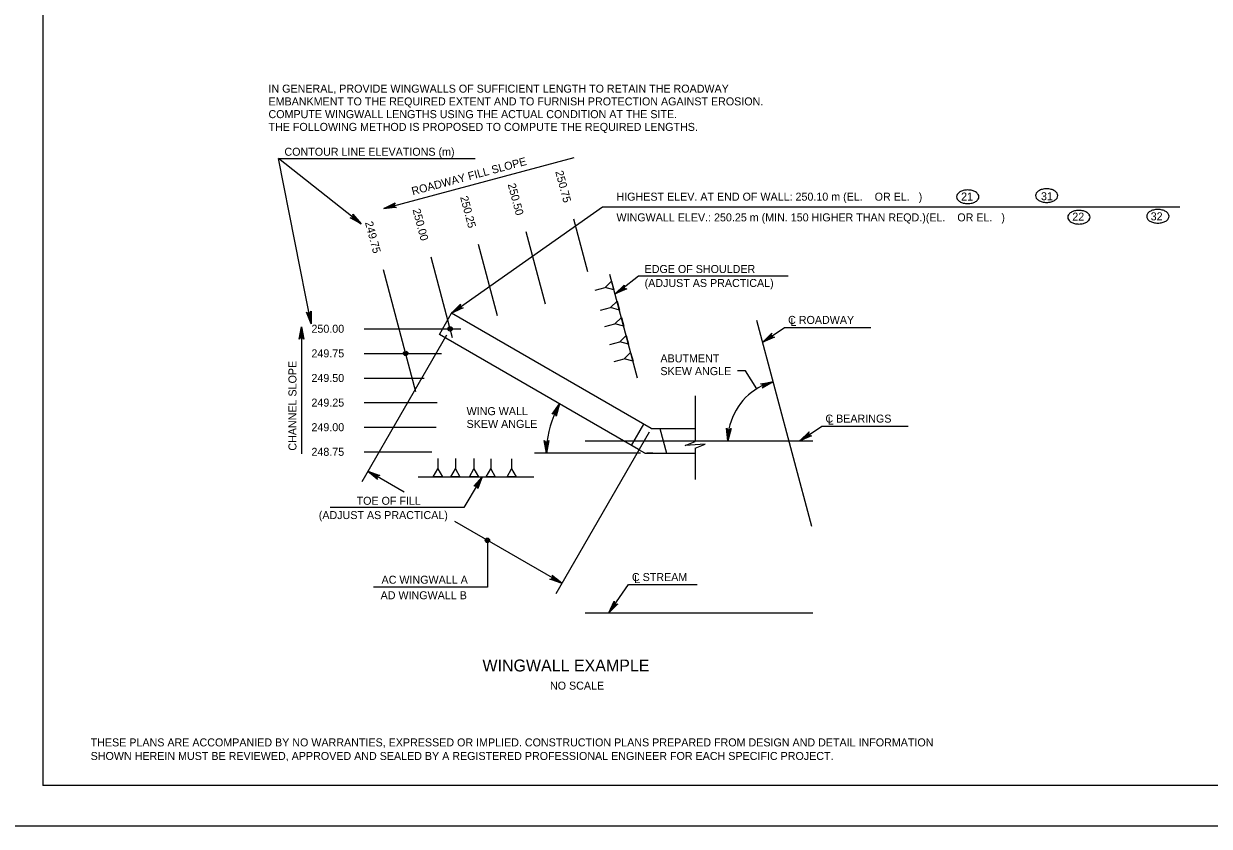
# Model space of a CAD drawing. Extents: x -5022 to -159, y 1126 to 7226.
# Drawn here: x -2125.3 to -1680.9, y 1125.8 to 1426.6 of the extents above; entities that cross this region are included whole.
import ezdxf

# ---------------------------------------------------------------- set-up
doc = ezdxf.new("R2010")
doc.units = 0
for name, color, linetype in [('2', 7, 'Continuous'), ('3', 7, 'Continuous'), ('4', 7, 'Continuous'), ('5', 7, 'Continuous'), ('6', 7, 'Continuous'), ('PLT-BNDY', 7, 'Continuous')]:
    doc.layers.add(name, color=color, linetype=linetype)

msp = doc.modelspace()

# ---------------------------------------------------------------- linework, layer by layer
at = {"layer": '2'}
for p, q in [((-2118.13, 1705.14), (-2118.13, 1141.14)), ((-1913.84, 1333.59), (-1919.11, 1353.36)), ((-1929.72, 1321.5), (-1936.94, 1348.6)), ((-1947.66, 1317.15), (-1954.77, 1343.85)), ((-1964.55, 1308.86), (-1972.61, 1339.1)), ((-1978.26, 1288.66), (-1990.44, 1334.34)), ((-1895.2, 1293.72), (-1905.59, 1332.68)), ((-1911.05, 1326.76), (-1907.33, 1327.75)), ((-1909.04, 1319.21), (-1905.32, 1320.21)), ((-1997.7, 1312.28), (-1961.4, 1312.28)), ((-1907.41, 1313.11), (-1903.69, 1314.1)), ((-1905.62, 1306.4), (-1901.9, 1307.39)), ((-1997.7, 1303.05), (-1968.69, 1303.05)), ((-1903.92, 1300.04), (-1900.21, 1301.03)), ((-1997.7, 1293.82), (-1975.17, 1293.82)), ((-1997.7, 1284.6), (-1970.31, 1284.6)), ((-1997.7, 1275.37), (-1970.72, 1275.37)), ((-1997.7, 1266.14), (-1972.34, 1266.14)), ((-1970.05, 1263.63), (-1970.05, 1259.78)), ((-1963.46, 1263.62), (-1963.47, 1259.77)), ((-1956.52, 1263.61), (-1956.53, 1259.77)), ((-1950.2, 1263.6), (-1950.21, 1259.76)), ((-1942.39, 1263.59), (-1942.4, 1259.75)), ((-1977.38, 1256.83), (-1934.13, 1256.83)), ((-1332.13, 1141.14), (-2118.13, 1141.14))]:
    msp.add_line(p, q, dxfattribs=at)
for points in [[(-1904.92, 1330.16), (-1904.04, 1326.87), (-1907.33, 1327.75)], [(-1902.9, 1322.61), (-1902.03, 1319.32), (-1905.32, 1320.21)], [(-1901.28, 1316.51), (-1900.4, 1313.21), (-1903.69, 1314.1)], [(-1899.49, 1309.8), (-1898.61, 1306.5), (-1901.9, 1307.39)], [(-1897.79, 1303.44), (-1896.91, 1300.14), (-1900.21, 1301.03)], [(-1968.35, 1256.83), (-1971.76, 1256.83), (-1970.05, 1259.78)], [(-1961.77, 1256.82), (-1965.18, 1256.82), (-1963.47, 1259.77)], [(-1954.82, 1256.81), (-1958.23, 1256.82), (-1956.53, 1259.77)], [(-1948.51, 1256.8), (-1951.92, 1256.81), (-1950.21, 1259.76)], [(-1940.69, 1256.79), (-1944.11, 1256.8), (-1942.4, 1259.75)]]:
    msp.add_lwpolyline(points, close=True, dxfattribs=at)
at = {"layer": '3'}
for p, q in [((-2029.79, 1376.14), (-1956.11, 1376.14)), ((-1908.35, 1358.06), (-1905.35, 1358.06)), ((-1905.35, 1358.06), (-1691.97, 1358.06)), ((-1901.26, 1327.19), (-1894.81, 1332.19)), ((-1894.81, 1332.19), (-1838.71, 1332.19)), ((-1845.84, 1308.93), (-1840.1, 1312.77)), ((-1840.1, 1312.77), (-1807.8, 1312.77)), ((-1966.85, 1309.86), (-1998.54, 1254.98)), ((-1854.77, 1296.53), (-1857.77, 1296.53)), ((-1850.56, 1289.75), (-1854.77, 1296.53)), ((-1831.88, 1271.94), (-1826.13, 1275.78)), ((-1826.13, 1275.78), (-1793.83, 1275.78)), ((-1890.84, 1273.56), (-1925.81, 1212.99)), ((-1894.07, 1265.68), (-1933.8, 1265.68)), ((-1982.7, 1251.03), (-1993.69, 1257.37)), ((-1954.96, 1254.26), (-1960.34, 1245.3)), ((-1963.34, 1245.3), (-2010.45, 1245.3)), ((-1960.34, 1245.3), (-1963.34, 1245.3)), ((-1926.16, 1218.38), (-1963.72, 1240.07)), ((-1951.48, 1233), (-1951.48, 1215.49)), ((-1951.48, 1215.49), (-1994.14, 1215.49)), ((-1904.22, 1208.29), (-1898.63, 1216.38)), ((-1898.63, 1216.38), (-1872.92, 1216.38))]:
    msp.add_line(p, q, dxfattribs=at)
for points in [[(-2017.52, 1314.16), (-2029.79, 1376.14)], [(-1998.77, 1351.61), (-2029.79, 1376.14)], [(-1990.33, 1357.42), (-1919, 1376.44)], [(-1990.33, 1357.42), (-1986.05, 1359.47), (-1986.33, 1359.14), (-1986.43, 1358.79), (-1986.4, 1358.47), (-1986.27, 1358.18), (-1986.01, 1357.93), (-1985.6, 1357.78), (-1990.33, 1357.42), (-1986.01, 1357.93), (-1986.27, 1358.18), (-1990.33, 1357.42), (-1986.4, 1358.47), (-1986.43, 1358.79), (-1990.33, 1357.42), (-1986.33, 1359.14)], [(-1964.87, 1318.1), (-1908.35, 1358.06)], [(-1998.77, 1351.61), (-2002.97, 1353.82), (-2002.53, 1353.79), (-2002.19, 1353.92), (-2001.96, 1354.13), (-2001.81, 1354.41), (-2001.76, 1354.77), (-2001.88, 1355.19), (-1998.77, 1351.61), (-2001.76, 1354.77), (-2001.81, 1354.41), (-1998.77, 1351.61), (-2001.96, 1354.13), (-2002.19, 1353.92), (-1998.77, 1351.61), (-2002.53, 1353.79)], [(-1903.63, 1325.34), (-1900.24, 1328.66), (-1900.4, 1328.25), (-1900.39, 1327.89), (-1900.25, 1327.6), (-1900.04, 1327.37), (-1899.71, 1327.21), (-1899.27, 1327.21), (-1903.63, 1325.34), (-1899.71, 1327.21), (-1900.04, 1327.37), (-1903.63, 1325.34), (-1900.25, 1327.6), (-1900.39, 1327.89), (-1903.63, 1325.34), (-1900.4, 1328.25)], [(-1964.87, 1318.1), (-1961.57, 1321.51), (-1961.72, 1321.1), (-1961.69, 1320.73), (-1961.55, 1320.45), (-1961.33, 1320.22), (-1961, 1320.07), (-1960.56, 1320.08), (-1964.87, 1318.1), (-1961, 1320.07), (-1961.33, 1320.22), (-1964.87, 1318.1), (-1961.55, 1320.45), (-1961.69, 1320.73), (-1964.87, 1318.1), (-1961.72, 1321.1)], [(-2017.52, 1314.16), (-2019.28, 1318.57), (-2018.96, 1318.26), (-2018.62, 1318.14), (-2018.31, 1318.15), (-2018.01, 1318.26), (-2017.74, 1318.51), (-2017.56, 1318.91), (-2017.52, 1314.16), (-2017.74, 1318.51), (-2018.01, 1318.26), (-2017.52, 1314.16), (-2018.31, 1318.15), (-2018.62, 1318.14), (-2017.52, 1314.16), (-2018.96, 1318.26)], [(-2021.19, 1313.06), (-2020.32, 1308.4), (-2020.57, 1308.76), (-2020.88, 1308.94), (-2021.19, 1309), (-2021.51, 1308.94), (-2021.82, 1308.76), (-2022.07, 1308.4), (-2021.19, 1313.06), (-2021.82, 1308.76), (-2021.51, 1308.94), (-2021.19, 1313.06), (-2021.19, 1309), (-2020.88, 1308.94), (-2021.19, 1313.06), (-2020.57, 1308.76)], [(-2021.19, 1313.06), (-2021.19, 1265.38)], [(-1848.3, 1307.29), (-1844.91, 1310.61), (-1845.07, 1310.2), (-1845.05, 1309.84), (-1844.92, 1309.55), (-1844.71, 1309.32), (-1844.38, 1309.16), (-1843.94, 1309.15), (-1848.3, 1307.29), (-1844.38, 1309.16), (-1844.71, 1309.32), (-1848.3, 1307.29), (-1844.92, 1309.55), (-1845.05, 1309.84), (-1848.3, 1307.29), (-1845.07, 1310.2)], [(-1844.41, 1292.42), (-1848.47, 1289.97), (-1848.22, 1290.33), (-1848.16, 1290.69), (-1848.22, 1291), (-1848.38, 1291.27), (-1848.66, 1291.5), (-1849.08, 1291.61), (-1844.41, 1292.42), (-1848.66, 1291.5), (-1848.38, 1291.27), (-1844.41, 1292.42), (-1848.22, 1291), (-1848.16, 1290.69), (-1844.41, 1292.42), (-1848.22, 1290.33)], [(-1924.44, 1284.1), (-1925.65, 1279.52), (-1925.72, 1279.95), (-1925.92, 1280.25), (-1926.18, 1280.43), (-1926.48, 1280.52), (-1926.85, 1280.49), (-1927.22, 1280.27), (-1924.44, 1284.1), (-1926.85, 1280.49), (-1926.48, 1280.52), (-1924.44, 1284.1), (-1926.18, 1280.43), (-1925.92, 1280.25), (-1924.44, 1284.1), (-1925.72, 1279.95)], [(-1861.39, 1270.3), (-1861.82, 1275.02), (-1861.6, 1274.64), (-1861.31, 1274.43), (-1861, 1274.34), (-1860.69, 1274.37), (-1860.36, 1274.52), (-1860.08, 1274.86), (-1861.39, 1270.3), (-1860.36, 1274.52), (-1860.69, 1274.37), (-1861.39, 1270.3), (-1861, 1274.34), (-1861.31, 1274.43), (-1861.39, 1270.3), (-1861.6, 1274.64)], [(-1834.33, 1270.3), (-1830.94, 1273.61), (-1831.1, 1273.21), (-1831.08, 1272.84), (-1830.95, 1272.56), (-1830.73, 1272.33), (-1830.41, 1272.17), (-1829.97, 1272.16), (-1834.33, 1270.3), (-1830.41, 1272.17), (-1830.73, 1272.33), (-1834.33, 1270.3), (-1830.95, 1272.56), (-1831.08, 1272.84), (-1834.33, 1270.3), (-1831.1, 1273.21)], [(-1929.37, 1265.68), (-1930.25, 1270.35), (-1930, 1269.99), (-1929.68, 1269.8), (-1929.37, 1269.75), (-1929.06, 1269.8), (-1928.75, 1269.99), (-1928.5, 1270.35), (-1929.37, 1265.68), (-1928.75, 1269.99), (-1929.06, 1269.8), (-1929.37, 1265.68), (-1929.37, 1269.75), (-1929.68, 1269.8), (-1929.37, 1265.68), (-1930, 1269.99)], [(-1996.29, 1258.87), (-1991.82, 1257.3), (-1992.25, 1257.27), (-1992.57, 1257.09), (-1992.77, 1256.84), (-1992.88, 1256.55), (-1992.88, 1256.18), (-1992.69, 1255.79), (-1996.29, 1258.87), (-1992.88, 1256.18), (-1992.88, 1256.55), (-1996.29, 1258.87), (-1992.77, 1256.84), (-1992.57, 1257.09), (-1996.29, 1258.87), (-1992.25, 1257.27)], [(-1953.41, 1256.83), (-1955.06, 1252.38), (-1955.09, 1252.82), (-1955.27, 1253.14), (-1955.5, 1253.35), (-1955.8, 1253.46), (-1956.16, 1253.46), (-1956.56, 1253.29), (-1953.41, 1256.83), (-1956.16, 1253.46), (-1955.8, 1253.46), (-1953.41, 1256.83), (-1955.5, 1253.35), (-1955.27, 1253.14), (-1953.41, 1256.83), (-1955.09, 1252.82)], [(-1923.56, 1216.88), (-1928.04, 1218.46), (-1927.6, 1218.49), (-1927.28, 1218.67), (-1927.08, 1218.92), (-1926.97, 1219.21), (-1926.97, 1219.58), (-1927.16, 1219.97), (-1923.56, 1216.88), (-1926.97, 1219.58), (-1926.97, 1219.21), (-1923.56, 1216.88), (-1927.08, 1218.92), (-1927.28, 1218.67), (-1923.56, 1216.88), (-1927.6, 1218.49)], [(-1905.92, 1205.82), (-1904, 1210.15), (-1903.99, 1209.71), (-1903.84, 1209.38), (-1903.62, 1209.16), (-1903.33, 1209.03), (-1902.97, 1209), (-1902.56, 1209.16), (-1905.92, 1205.82), (-1902.97, 1209), (-1903.33, 1209.03), (-1905.92, 1205.82), (-1903.62, 1209.16), (-1903.84, 1209.38), (-1905.92, 1205.82), (-1903.99, 1209.71)]]:
    msp.add_lwpolyline(points, dxfattribs=at)
for points in [[(-1990.33, 1357.42), (-1987.36, 1357.95), (-1987.49, 1358.44)], [(-1998.77, 1351.61), (-2000.97, 1353.67), (-2001.28, 1353.28)], [(-1964.87, 1318.1), (-1962.28, 1319.63), (-1962.56, 1320.04)], [(-2017.52, 1314.16), (-2017.85, 1317.16), (-2018.34, 1317.06)], [(-2021.19, 1313.06), (-2021.44, 1310.06), (-2020.94, 1310.06)], [(-1846.12, 1309.34), (-1845.57, 1308.52), (-1848.3, 1307.29)], [(-1847.05, 1291.01), (-1847.37, 1291.94), (-1844.41, 1292.42)], [(-1926.24, 1281.72), (-1925.37, 1281.26), (-1924.44, 1284.1)], [(-1861.68, 1273.28), (-1860.7, 1273.21), (-1861.39, 1270.3)], [(-1832.15, 1272.35), (-1831.6, 1271.53), (-1834.33, 1270.3)], [(-1928.76, 1268.62), (-1929.74, 1268.65), (-1929.37, 1265.68)], [(-1993.44, 1257.81), (-1993.94, 1256.94), (-1996.29, 1258.87)], [(-1955.39, 1254.52), (-1954.53, 1254), (-1953.41, 1256.83)], [(-1925.91, 1218.82), (-1926.41, 1217.95), (-1923.56, 1216.88)], [(-1903.81, 1208), (-1904.63, 1208.57), (-1905.92, 1205.82)]]:
    msp.add_lwpolyline(points, close=True, dxfattribs=at)
for radius in [0.833, 0.417]:
    msp.add_circle((-1951.48, 1233), radius, dxfattribs=at)
for centre, radius, start, end in [((-1772, 1359.6), 4.65, 104.2049, 121.4296), ((-1771.46, 1357.5), 6.82, 90, 104.2049), ((-1771.46, 1357.5), 6.82, 75.7951, 90), ((-1770.93, 1359.6), 4.65, 58.5704, 75.7951), ((-1742.41, 1360.04), 4.65, 104.2049, 121.4296), ((-1741.87, 1357.94), 6.82, 90, 104.2049), ((-1741.87, 1357.94), 6.82, 75.7951, 90), ((-1741.34, 1360.04), 4.65, 58.5704, 75.7951), ((-1774.04, 1361.76), 1.61, 145.8704, 180), ((-1774.04, 1361.76), 1.61, 180, 214.1296), ((-1772.81, 1360.93), 3.1, 121.4296, 145.8704), ((-1772.81, 1362.6), 3.1, 214.1296, 238.5704), ((-1772, 1363.92), 4.65, 238.5704, 255.7951), ((-1770.93, 1363.92), 4.65, 284.2049, 301.4296), ((-1770.12, 1360.93), 3.1, 34.1296, 58.5704), ((-1770.12, 1362.6), 3.1, 301.4296, 325.8704), ((-1768.89, 1361.76), 1.61, 0, 34.1296), ((-1768.89, 1361.76), 1.61, 325.8704, 0), ((-1744.45, 1362.21), 1.61, 145.8704, 180), ((-1744.45, 1362.21), 1.61, 180, 214.1296), ((-1743.22, 1361.37), 3.1, 121.4296, 145.8704), ((-1743.22, 1363.04), 3.1, 214.1296, 238.5704), ((-1742.41, 1364.37), 4.65, 238.5704, 255.7951), ((-1741.87, 1366.47), 6.82, 255.7951, 270), ((-1741.87, 1366.47), 6.82, 270, 284.2049), ((-1741.34, 1364.37), 4.65, 284.2049, 301.4296), ((-1740.53, 1361.37), 3.1, 34.1296, 58.5704), ((-1740.53, 1363.04), 3.1, 301.4296, 325.8704), ((-1739.3, 1362.21), 1.61, 0, 34.1296), ((-1739.3, 1362.21), 1.61, 325.8704, 0), ((-1771.46, 1366.03), 6.82, 255.7951, 270), ((-1771.46, 1366.03), 6.82, 270, 284.2049), ((-1731.14, 1353.27), 3.1, 121.4296, 145.8704), ((-1730.33, 1351.95), 4.65, 104.2049, 121.4296), ((-1729.8, 1349.84), 6.82, 90, 104.2049), ((-1729.8, 1349.84), 6.82, 75.7951, 90), ((-1729.26, 1351.95), 4.65, 58.5704, 75.7951), ((-1728.45, 1353.27), 3.1, 34.1296, 58.5704), ((-1702.78, 1354.44), 1.61, 145.8704, 180), ((-1701.55, 1353.61), 3.1, 121.4296, 145.8704), ((-1700.74, 1352.28), 4.65, 104.2049, 121.4296), ((-1700.21, 1350.17), 6.82, 90, 104.2049), ((-1700.21, 1350.17), 6.82, 75.7951, 90), ((-1699.67, 1352.28), 4.65, 58.5704, 75.7951), ((-1698.86, 1353.61), 3.1, 34.1296, 58.5704), ((-1697.63, 1354.44), 1.61, 0, 34.1296), ((-1732.37, 1354.11), 1.61, 145.8704, 180), ((-1732.37, 1354.11), 1.61, 180, 214.1296), ((-1731.14, 1354.94), 3.1, 214.1296, 238.5704), ((-1730.33, 1356.27), 4.65, 238.5704, 255.7951), ((-1729.8, 1358.37), 6.82, 255.7951, 270), ((-1729.8, 1358.37), 6.82, 270, 284.2049), ((-1729.26, 1356.27), 4.65, 284.2049, 301.4296), ((-1728.45, 1354.94), 3.1, 301.4296, 325.8704), ((-1727.22, 1354.11), 1.61, 0, 34.1296), ((-1727.22, 1354.11), 1.61, 325.8704, 0), ((-1702.78, 1354.44), 1.61, 180, 214.1296), ((-1701.55, 1355.27), 3.1, 214.1296, 238.5704), ((-1700.74, 1356.6), 4.65, 238.5704, 255.7951), ((-1700.21, 1358.71), 6.82, 255.7951, 270), ((-1700.21, 1358.71), 6.82, 270, 284.2049), ((-1699.67, 1356.6), 4.65, 284.2049, 301.4296), ((-1698.86, 1355.27), 3.1, 301.4296, 325.8704), ((-1697.63, 1354.44), 1.61, 325.8704, 0), ((-1838.48, 1270.3), 22.9, 112.393, 172.6069), ((-1892.53, 1265.68), 36.84, 154.594, 180), ((-1892.53, 1265.68), 36.84, 174.95, 175.4061)]:
    msp.add_arc(centre, radius, start, end, dxfattribs=at)
at = {"layer": '4'}
for p, q in [((-1873.6, 1287.11), (-1873.6, 1269.99)), ((-1873.6, 1267.64), (-1873.6, 1255.77))]:
    msp.add_line(p, q, dxfattribs=at)
msp.add_lwpolyline([(-1873.6, 1267.49), (-1869.85, 1269.01), (-1877.35, 1268.56), (-1873.6, 1269.99)], dxfattribs=at)
at = {"layer": '5'}
for p, q in [((-1969.48, 1310.11), (-1964.87, 1318.1)), ((-1890.06, 1274.91), (-1964.87, 1318.1)), ((-1894.9, 1267.05), (-1969.48, 1310.11)), ((-1892.95, 1276.58), (-1897.56, 1268.59)), ((-1890.06, 1274.91), (-1873.6, 1274.91)), ((-1886.83, 1274.91), (-1884.36, 1265.68)), ((-1914.82, 1270.3), (-1829.5, 1270.3)), ((-1892.53, 1265.68), (-1894.67, 1266.92)), ((-1892.53, 1265.68), (-1873.6, 1265.68)), ((-1889.46, 1265.68), (-1891.68, 1265.68)), ((-1914.82, 1205.82), (-1829.5, 1205.82))]:
    msp.add_line(p, q, dxfattribs=at)
for centre, radius in [((-1965.46, 1312.28), 0.833), ((-1965.46, 1312.28), 0.417), ((-1982.1, 1303.05), 0.833), ((-1982.1, 1303.05), 0.417)]:
    msp.add_circle(centre, radius, dxfattribs=at)
at = {"layer": '6'}
msp.add_line((-1829.88, 1238.18), (-1850.46, 1315.37), dxfattribs=at)
at = {"layer": 'PLT-BNDY'}
msp.add_lwpolyline([(-2158.13, 1719.81), (-1317.13, 1719.81), (-1317.13, 1125.81), (-2158.13, 1125.81)], close=True, dxfattribs=at)

# ---------------------------------------------------------------- texts
at = {"layer": '2'}
for s, p in [('THESE PLANS ARE ACCOMPANIED BY NO WARRANTIES, EXPRESSED OR IMPLIED. CONSTRUCTION PLANS PREPARED FROM DESIGN AND DETAIL INFORMATION', (-2100.17, 1155.75)), ('SHOWN HEREIN MUST BE REVIEWED, APPROVED AND SEALED BY A REGISTERED PROFESSIONAL ENGINEER FOR EACH SPECIFIC PROJECT.', (-2100.17, 1150.66))]:
    msp.add_text(s, height=3.00008, dxfattribs=at).set_placement(p)
at = {"layer": '3'}
for s, height, p in [('IN GENERAL, PROVIDE WINGWALLS OF SUFFICIENT LENGTH TO RETAIN THE ROADWAY', 3.0001, (-2033.52, 1400.8)), ('EMBANKMENT TO THE REQUIRED EXTENT AND TO FURNISH PROTECTION AGAINST EROSION.', 3.0001, (-2033.52, 1396.02)), ('COMPUTE WINGWALL LENGTHS USING THE ACTUAL CONDITION AT THE SITE.', 3.0001, (-2033.52, 1391.24)), ('THE FOLLOWING METHOD IS PROPOSED TO COMPUTE THE REQUIRED LENGTHS.', 3.0001, (-2033.52, 1386.46)), ('CONTOUR LINE ELEVATIONS (m)', 3.0001, (-2027.54, 1377.14)), ('HIGHEST ELEV. AT END OF WALL: 250.10 m (EL.    OR EL.   )', 3.0001, (-1903.1, 1360.31)), ('21', 3, (-1773.93, 1360.36)), ('31', 3, (-1744.01, 1360.47)), ('WINGWALL ELEV.: 250.25 m (MIN. 150 HIGHER THAN REQD.)(EL.    OR EL.   )', 3.0001, (-1903.1, 1352.54)), ('22', 3, (-1732.28, 1352.82)), ('32', 3, (-1702.9, 1352.93)), ('EDGE OF SHOULDER', 3.0001, (-1892.56, 1333.19)), ('(ADJUST AS PRACTICAL)', 3.0001, (-1892.56, 1327.95)), ('C ROADWAY', 3, (-1838.78, 1314.11)), ('L', 3, (-1837.91, 1313.36)), ('250.00', 3, (-2017.42, 1310.8)), ('249.75', 3, (-2017.42, 1301.57)), ('ABUTMENT', 3, (-1886.63, 1299.7)), ('SKEW ANGLE', 3, (-1886.63, 1294.92)), ('249.50', 3, (-2017.42, 1292.35)), ('249.25', 3, (-2017.42, 1283.12)), ('WING WALL', 3, (-1959.27, 1279.91)), ('C BEARINGS', 3, (-1824.8, 1277.12)), ('249.00', 3, (-2017.42, 1273.89)), ('SKEW ANGLE', 3, (-1959.27, 1275.13)), ('L', 3, (-1823.94, 1276.37)), ('248.75', 3, (-2017.42, 1264.67)), ('TOE OF FILL', 3.0001, (-2000.5, 1246.32)), ('(ADJUST AS PRACTICAL)', 3.0001, (-2014.67, 1240.96)), ('AC WINGWALL A', 3.0001, (-1991.15, 1216.73)), ('C STREAM', 3, (-1897.31, 1217.72)), ('L', 3, (-1896.44, 1216.97)), ('AD WINGWALL B', 3.0001, (-1991.5, 1210.9)), ('WINGWALL EXAMPLE', 4.4793, (-1953.33, 1183.84)), ('NO SCALE', 3, (-1928.02, 1177.03))]:
    msp.add_text(s, height=height, dxfattribs=at).set_placement(p)
for s, height, rotation, p in [('ROADWAY FILL SLOPE', 3.0001, 14.927, (-1979.44, 1362.33)), ('250.75', 3, 284.927, (-1926.06, 1371.15)), ('250.50', 3, 284.927, (-1943.89, 1366.4)), ('250.25', 3, 284.927, (-1961.73, 1361.64)), ('250.00', 3, 284.927, (-1979.56, 1356.89)), ('249.75', 3, 284.927, (-1997.39, 1352.14)), ('CHANNEL SLOPE', 3.0001, 90, (-2023.04, 1266.61))]:
    msp.add_text(s, height=height, rotation=rotation, dxfattribs=at).set_placement(p)

doc.saveas('drawing.dxf')
